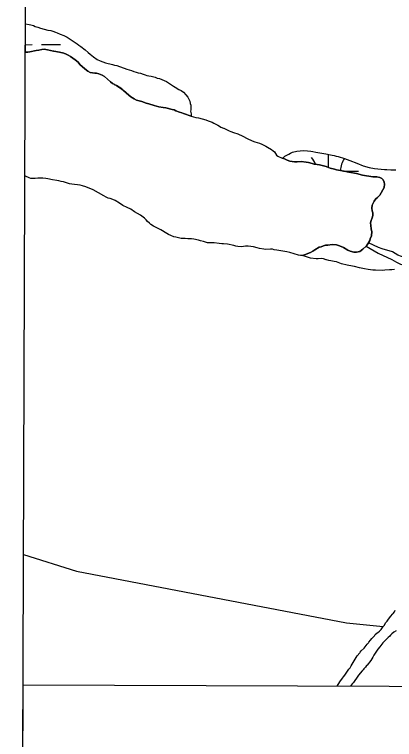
# Model space of a CAD drawing. Extents: x 3146026 to 3183936, y 897894 to 923344.
# Drawn here: x 3150246 to 3150883, y 907250 to 908465 of the extents above; entities that cross this region are included whole.
import ezdxf

# ---------------------------------------------------------------- set-up
doc = ezdxf.new("R2010")
doc.units = 0
for name, color, linetype in [('V-ANNO-SYMB', 7, 'Continuous'), ('V-GRID-FRAM', 7, 'Continuous'), ('V-TOPO-SHOR', 7, 'Continuous'), ('V-WETL-SWMP', 7, 'Continuous')]:
    doc.layers.add(name, color=color, linetype=linetype)

msp = doc.modelspace()

# ---------------------------------------------------------------- linework, layer by layer
at = {"layer": 'V-ANNO-SYMB'}
msp.add_lwpolyline([(3150260.2, 907341.2), (3165911.3, 907284.3), (3165898.4, 903734.3), (3150247.3, 903791.2)], close=True, dxfattribs=at)
at = {"layer": 'V-GRID-FRAM'}
msp.add_lwpolyline([(3150311.9, 921563.1), (3181637, 921462.9), (3181586.7, 903274.3), (3150245.8, 903374.5), (3150311.9, 921563.1)], dxfattribs=at)
at = {"layer": 'V-TOPO-SHOR'}
for points in [[(3150264.1, 908402.4), (3150265.3, 908402.3), (3150268.3, 908402.3), (3150271.5, 908402.5), (3150282.2, 908404.7), (3150286.7, 908405.4), (3150291.6, 908406.8), (3150295.7, 908407), (3150300.9, 908406.2), (3150311.3, 908403.6), (3150311.5, 908403.8), (3150321.3, 908402.2), (3150328.5, 908400.3), (3150332.7, 908398.6), (3150335.7, 908397.2), (3150339.9, 908394.6), (3150347.5, 908389.4), (3150352.4, 908385.5), (3150355.6, 908381.7), (3150363.7, 908374), (3150369, 908370.2), (3150372.9, 908367.9), (3150376.9, 908367.4), (3150380.4, 908366.7), (3150383.6, 908366.7), (3150387.4, 908365.9), (3150392.7, 908363.8), (3150396.6, 908361.5), (3150406.6, 908352.6), (3150410, 908349.8), (3150412.8, 908348.3), (3150413.1, 908347.9), (3150416.8, 908346), (3150426, 908340.3), (3150428.8, 908338), (3150437.6, 908329.8), (3150441.1, 908327), (3150446.4, 908323.7), (3150450.3, 908321.6), (3150459.4, 908319.2), (3150466.6, 908316.8), (3150471, 908315.7), (3150480.3, 908312.6)], [(3150480.3, 908312.6), (3150487.9, 908310.4), (3150495.1, 908309.2), (3150499.5, 908308.7), (3150510.5, 908306.1), (3150513.7, 908305.2), (3150516.5, 908304), (3150522.8, 908301.8), (3150526.2, 908300.4), (3150529.5, 908299.5), (3150542, 908294.8)], [(3150542, 908294.8), (3150549.7, 908292.8), (3150554.3, 908292.1), (3150566.9, 908288.5), (3150570.8, 908287.1), (3150574.1, 908285.7), (3150577.3, 908284.5), (3150580.3, 908283.1), (3150583.3, 908281.2), (3150586.8, 908279.6), (3150589.4, 908277.9), (3150592.1, 908276.5), (3150596.1, 908274.9), (3150597, 908274.6), (3150605.6, 908270.4), (3150608.8, 908269), (3150613, 908267.6), (3150620.2, 908265.4), (3150629, 908261.2), (3150636.2, 908257.4), (3150644.3, 908253.4), (3150648.7, 908251.8), (3150656.8, 908249.4), (3150660.6, 908248), (3150667.3, 908244.4), (3150670.1, 908242.6), (3150676.8, 908238.8), (3150679.6, 908236.9), (3150682.1, 908234.8), (3150685.3, 908229.7), (3150687.6, 908227.6), (3150694.8, 908224.3)], [(3150694.8, 908224.3), (3150698.5, 908223.1), (3150703.2, 908221), (3150707.4, 908219.3), (3150715.7, 908218.3), (3150719.7, 908218.3), (3150726.7, 908218.7), (3150735, 908217.7), (3150738.7, 908217), (3150745.2, 908215.4), (3150748.5, 908214.2), (3150753.4, 908213.9), (3150757.3, 908213.2), (3150764.3, 908211.5), (3150768.5, 908210.3), (3150772.2, 908208.9), (3150775, 908207.7), (3150782.6, 908205.8), (3150785.6, 908204.6), (3150798.6, 908202.5), (3150806.8, 908200.8), (3150819.3, 908198.6), (3150829.3, 908196), (3150847, 908193.3), (3150850.9, 908193.3), (3150853.7, 908193.1), (3150858.3, 908191.9), (3150861.8, 908190.2), (3150864.4, 908188.1), (3150865.7, 908184.4), (3150866.4, 908181.1), (3150865.7, 908175.3), (3150858.4, 908162.6), (3150854.9, 908158.6), (3150852.1, 908156.1), (3150849.3, 908152.6), (3150847.2, 908149.1), (3150845.7, 908145.4), (3150845, 908140.6), (3150845.7, 908136.4), (3150846.6, 908132.9), (3150846.8, 908128.9), (3150846.5, 908125.9), (3150843.7, 908118.5), (3150843, 908115.2), (3150843.2, 908112), (3150844.3, 908105.2), (3150845.2, 908101.3), (3150844.5, 908094), (3150842.6, 908089.4), (3150841.6, 908086.4), (3150840.2, 908083.6), (3150839.6, 908082.5)], [(3150728.9, 908061.5), (3150725.7, 908061.5), (3150722.2, 908062), (3150707.6, 908066.5), (3150702.5, 908067.3), (3150699.4, 908068), (3150686, 908070.4), (3150681.6, 908070.9), (3150678.3, 908071.6), (3150675.3, 908071.8), (3150667.4, 908071.4), (3150664.1, 908071.7), (3150656.9, 908073.1), (3150653, 908074.3), (3150646.7, 908075.7), (3150642.3, 908076.5), (3150637.6, 908077), (3150633.5, 908077), (3150630, 908076.5), (3150626.9, 908075.9), (3150620.2, 908076.4), (3150616.9, 908076.9), (3150613.5, 908077.8), (3150603.2, 908080.2), (3150596.5, 908080.7), (3150593.3, 908080.7), (3150589.1, 908081.4), (3150580.9, 908082.4), (3150572.8, 908082.7), (3150569.5, 908082.7), (3150569.3, 908082.5), (3150562.8, 908084.6), (3150557.7, 908085.6), (3150554.5, 908086.8), (3150546.6, 908088.7), (3150542.4, 908089.2), (3150536.3, 908089.2), (3150532.1, 908089.7), (3150525.4, 908089.7), (3150516.6, 908091.7), (3150513.1, 908092.6), (3150508.2, 908094.5), (3150504, 908096.4), (3150501.3, 908098.3), (3150491.1, 908104.4), (3150485.7, 908107.2), (3150478.8, 908110.5), (3150474.6, 908113.1), (3150472.3, 908115.2), (3150468.8, 908118), (3150466.8, 908120.8), (3150463.8, 908123.6), (3150461.4, 908125.7), (3150457.3, 908129), (3150447.3, 908134.6), (3150440.8, 908138.9), (3150434.6, 908141.9), (3150427.4, 908145), (3150421.8, 908149), (3150414.6, 908153.7), (3150410.7, 908155.3), (3150406.3, 908156.8), (3150402.8, 908157.2), (3150399.6, 908158.9), (3150395.6, 908161.2), (3150377.5, 908171.1), (3150365.7, 908176.3), (3150359.7, 908178.2), (3150355.7, 908179.2), (3150341.8, 908180.6), (3150337.8, 908181.6), (3150327.9, 908184.9), (3150323.9, 908185.4), (3150320.4, 908186.4), (3150316.7, 908187.1), (3150309.3, 908188.1), (3150301.6, 908189.7), (3150298.6, 908190.2), (3150293.5, 908190.7), (3150285.1, 908190.8), (3150280.7, 908190.3), (3150273.2, 908190.6), (3150270.2, 908191.6), (3150264.2, 908194.4), (3150263.3, 908194.8)], [(3150839.6, 908082.5), (3150838.4, 908080.6), (3150836, 908077.6), (3150835.5, 908077.1)], [(3151012.5, 908068.2), (3150986.7, 908059.9), (3150965.8, 908056.2), (3150950, 908056.1), (3150936.9, 908057.4), (3150904.2, 908057.7), (3150895.1, 908059.5), (3150888.5, 908061.9), (3150879.6, 908067.3), (3150862.3, 908072.2), (3150856.3, 908074.4), (3150839.6, 908082.5)], [(3150835.5, 908077.1), (3150830.2, 908071.8), (3150824.8, 908067.9), (3150819.2, 908066.8), (3150815.2, 908066.8), (3150808.7, 908068.5), (3150805, 908070.1), (3150797.4, 908074.8), (3150793.7, 908076.5), (3150789, 908078.1), (3150785.8, 908079.1), (3150778.8, 908079.8), (3150771.6, 908078.7), (3150767.4, 908078.5), (3150764.2, 908077.6), (3150760.2, 908076), (3150756.9, 908075.1), (3150749.7, 908070.9), (3150746.4, 908068.6), (3150742.5, 908066.3), (3150732, 908062.2), (3150728.9, 908061.5)], [(3150835.5, 908077.1), (3150855.7, 908065.3), (3150878.5, 908054.7), (3150886.6, 908050.1), (3150893.2, 908046.9), (3150899.2, 908044.8), (3150906.2, 908043.6), (3150912.8, 908043), (3150916.8, 908042.9), (3150933.8, 908043.8), (3150956.8, 908045.7), (3150972.9, 908048.6), (3150990.2, 908053.5), (3150996.4, 908054.2), (3151006, 908054.9)], [(3150261, 907559.7), (3150349.7, 907532.1), (3150802.4, 907445.6), (3150864.4, 907439.5)], [(3150787, 907339.3), (3150787, 907339.3), (3150791.3, 907346.5), (3150795.9, 907352.8), (3150797.6, 907354.6), (3150799.7, 907357.8), (3150800.9, 907359.2), (3150806.7, 907367.8), (3150808.6, 907369.9), (3150810.3, 907373.1), (3150813.8, 907378.9), (3150820.6, 907390), (3150825, 907395.1), (3150825.5, 907396.1), (3150827.4, 907398.4), (3150832.3, 907403.2), (3150837.5, 907409.9), (3150839.3, 907411.8), (3150840.3, 907413.2), (3150843.1, 907416.4), (3150845.4, 907419.4), (3150846.4, 907420.3), (3150847.8, 907422.2), (3150849.4, 907423.8), (3150850.8, 907425.7), (3150854.3, 907428.9), (3150855.3, 907429.4), (3150857.8, 907431.2), (3150860.9, 907434.4), (3150864.4, 907439.5), (3150866, 907441.2), (3150868.8, 907445.8), (3150871, 907448.1), (3150871.9, 907450), (3150873.1, 907451.6), (3150876.8, 907456.4), (3150879.9, 907459.9), (3150880.8, 907461.3), (3150882.9, 907463.8), (3150884.3, 907466.4)], [(3150885.7, 907432.1), (3150882.2, 907429.8), (3150878.7, 907427.1), (3150876.5, 907424.5), (3150875.1, 907423.1), (3150872.3, 907420.8), (3150869.5, 907418.1), (3150867.2, 907415.3), (3150863.7, 907411.6), (3150858.3, 907404.9), (3150855.2, 907401.4), (3150854.3, 907399.5), (3150852.9, 907397.7), (3150848.4, 907391), (3150846.8, 907387.7), (3150843.3, 907382.2), (3150837.2, 907374.5), (3150836.2, 907373.6), (3150834.6, 907371.3), (3150831.8, 907368.5), (3150830.4, 907366.4), (3150828.7, 907364.8), (3150822.9, 907357.4), (3150821.9, 907355.8), (3150814.2, 907345.1), (3150812.8, 907343.8), (3150810, 907340.1), (3150809.5, 907339.2)]]:
    msp.add_lwpolyline(points, dxfattribs=at)
at = {"layer": 'V-WETL-SWMP'}
for p, q in [((3150264.1, 908402.4), (3150264.2, 908449.4)), ((3150264.2, 908449.4), (3150270.4, 908448.5)), ((3150270.4, 908448.5), (3150273.4, 908447.8)), ((3150273.4, 908447.8), (3150277.6, 908446.6)), ((3150277.6, 908446.6), (3150280.6, 908445.4)), ((3150280.6, 908445.4), (3150284.8, 908444.2)), ((3150284.8, 908444.2), (3150289.5, 908442.6)), ((3150289.5, 908442.6), (3150301.5, 908438.8)), ((3150301.5, 908438.8), (3150306.9, 908438.3)), ((3150306.9, 908438.3), (3150310.1, 908437.6)), ((3150310.1, 908437.6), (3150314.8, 908435.5)), ((3150314.8, 908435.5), (3150317.1, 908434.7)), ((3150317.1, 908434.7), (3150322.4, 908432.4)), ((3150322.4, 908432.4), (3150328.7, 908430)), ((3150328.7, 908430), (3150334.2, 908427.2)), ((3150334.2, 908427.2), (3150344.2, 908420.6)), ((3150264.1, 908414.6), (3150275.2, 908414.8)), ((3150291.2, 908414.9), (3150323.2, 908415.2)), ((3150344.2, 908420.6), (3150350.7, 908415.9)), ((3150350.7, 908415.9), (3150353.7, 908414)), ((3150353.7, 908414), (3150356.9, 908411.7)), ((3150356.9, 908411.7), (3150364.3, 908405.8)), ((3150265.3, 908402.3), (3150264.1, 908402.4)), ((3150268.3, 908402.3), (3150265.3, 908402.3)), ((3150271.5, 908402.5), (3150268.3, 908402.3)), ((3150282.2, 908404.7), (3150271.5, 908402.5)), ((3150286.7, 908405.4), (3150282.2, 908404.7)), ((3150291.6, 908406.8), (3150286.7, 908405.4)), ((3150295.7, 908407), (3150291.6, 908406.8)), ((3150300.9, 908406.2), (3150295.7, 908407)), ((3150311.3, 908403.6), (3150300.9, 908406.2)), ((3150311.5, 908403.8), (3150311.3, 908403.6)), ((3150321.3, 908402.2), (3150311.5, 908403.8)), ((3150328.5, 908400.3), (3150321.3, 908402.2)), ((3150332.7, 908398.6), (3150328.5, 908400.3)), ((3150335.7, 908397.2), (3150332.7, 908398.6)), ((3150339.9, 908394.6), (3150335.7, 908397.2)), ((3150364.3, 908405.8), (3150369.2, 908401.6)), ((3150369.2, 908401.6), (3150372.9, 908398.8)), ((3150372.9, 908398.8), (3150375.4, 908396.5)), ((3150347.5, 908389.4), (3150339.9, 908394.6)), ((3150352.4, 908385.5), (3150347.5, 908389.4)), ((3150355.6, 908381.7), (3150352.4, 908385.5)), ((3150375.4, 908396.5), (3150378.2, 908394.4)), ((3150378.2, 908394.4), (3150384.7, 908390.1)), ((3150384.7, 908390.1), (3150389.6, 908387.5)), ((3150389.6, 908387.5), (3150398.4, 908384.5)), ((3150363.7, 908374), (3150355.6, 908381.7)), ((3150369, 908370.2), (3150363.7, 908374)), ((3150398.4, 908384.5), (3150410, 908381.6)), ((3150410, 908381.6), (3150413.3, 908380.4)), ((3150413.3, 908380.4), (3150417.7, 908379.5)), ((3150417.7, 908379.5), (3150434.4, 908373.6)), ((3150434.4, 908373.6), (3150442.3, 908371.2)), ((3150372.9, 908367.9), (3150369, 908370.2)), ((3150376.9, 908367.4), (3150372.9, 908367.9)), ((3150380.4, 908366.7), (3150376.9, 908367.4)), ((3150383.6, 908366.7), (3150380.4, 908366.7)), ((3150387.4, 908365.9), (3150383.6, 908366.7)), ((3150392.7, 908363.8), (3150387.4, 908365.9)), ((3150396.6, 908361.5), (3150392.7, 908363.8)), ((3150406.6, 908352.6), (3150396.6, 908361.5)), ((3150442.3, 908371.2), (3150446.2, 908369.8)), ((3150446.2, 908369.8), (3150449.7, 908368.8)), ((3150449.7, 908368.8), (3150453.4, 908367.6)), ((3150453.4, 908367.6), (3150457.1, 908366.7)), ((3150457.1, 908366.7), (3150461.5, 908365)), ((3150461.5, 908365), (3150464.8, 908364.1)), ((3150464.8, 908364.1), (3150467.6, 908362.9)), ((3150467.6, 908362.9), (3150471, 908362.2)), ((3150471, 908362.2), (3150474.8, 908361.7)), ((3150474.8, 908361.7), (3150481.7, 908360)), ((3150410, 908349.8), (3150406.6, 908352.6)), ((3150412.8, 908348.3), (3150410, 908349.8)), ((3150481.7, 908360), (3150485, 908358.8)), ((3150485, 908358.8), (3150488.9, 908357.9)), ((3150488.9, 908357.9), (3150497, 908354.8)), ((3150497, 908354.8), (3150501, 908352.7)), ((3150501, 908352.7), (3150512.6, 908345.4)), ((3150413.1, 908347.9), (3150412.8, 908348.3)), ((3150416.8, 908346), (3150413.1, 908347.9)), ((3150426, 908340.4), (3150416.8, 908346)), ((3150428.8, 908338), (3150426, 908340.4)), ((3150437.6, 908329.8), (3150428.8, 908338)), ((3150512.6, 908345.4), (3150515.1, 908343.5)), ((3150515.1, 908343.5), (3150521.6, 908339.5)), ((3150521.6, 908339.5), (3150525.1, 908338.1)), ((3150525.1, 908338.1), (3150529, 908335.1)), ((3150441.1, 908327), (3150437.6, 908329.8)), ((3150446.4, 908323.7), (3150441.1, 908327)), ((3150529, 908335.1), (3150533.4, 908330.8)), ((3150533.4, 908330.8), (3150536.4, 908326.9)), ((3150536.4, 908326.9), (3150539.9, 908320.1)), ((3150450.3, 908321.6), (3150446.4, 908323.7)), ((3150459.4, 908319.2), (3150450.3, 908321.6)), ((3150466.6, 908316.8), (3150459.4, 908319.2)), ((3150471, 908315.7), (3150466.6, 908316.8)), ((3150480.3, 908312.6), (3150471, 908315.7)), ((3150487.9, 908310.4), (3150480.3, 908312.6)), ((3150539.9, 908320.1), (3150540.5, 908316.2)), ((3150540.5, 908316.2), (3150541.4, 908313.1)), ((3150541.4, 908313.1), (3150541.6, 908305.7)), ((3150495.1, 908309.2), (3150487.9, 908310.4)), ((3150499.5, 908308.7), (3150495.1, 908309.2)), ((3150510.5, 908306.1), (3150499.5, 908308.7)), ((3150513.7, 908305.2), (3150510.5, 908306.1)), ((3150516.5, 908304), (3150513.7, 908305.2)), ((3150522.8, 908301.8), (3150516.5, 908304)), ((3150526.2, 908300.4), (3150522.8, 908301.8)), ((3150529.5, 908299.5), (3150526.2, 908300.4)), ((3150541.6, 908305.7), (3150541.1, 908303.1)), ((3150541.1, 908303.1), (3150542, 908298.7)), ((3150542, 908294.8), (3150529.5, 908299.5)), ((3150542, 908298.7), (3150542, 908294.8)), ((3150772.6, 908208.7), (3150772.3, 908230.8)), ((3150797.4, 908202.7), (3150822.6, 908202.9))]:
    msp.add_line(p, q, dxfattribs=at)
for points in [[(3150835.5, 908077.1), (3150836, 908077.6), (3150838.4, 908080.6), (3150839.6, 908082.5), (3150840.2, 908083.6), (3150841.6, 908086.4), (3150842.6, 908089.4), (3150844.5, 908094), (3150845.2, 908101.3), (3150844.3, 908105.2), (3150843.2, 908112), (3150843, 908115.2), (3150843.7, 908118.5), (3150846.5, 908125.9), (3150846.8, 908128.9), (3150846.6, 908132.9), (3150845.7, 908136.4), (3150845, 908140.6), (3150845.7, 908145.4), (3150847.2, 908149.1), (3150849.3, 908152.6), (3150852.1, 908156.1), (3150854.9, 908158.6), (3150858.4, 908162.6), (3150865.7, 908175.3), (3150866.4, 908181.1), (3150865.7, 908184.4), (3150864.4, 908188.1), (3150861.8, 908190.2), (3150858.3, 908191.9), (3150853.7, 908193.1), (3150850.9, 908193.3), (3150847, 908193.3), (3150829.3, 908196), (3150819.3, 908198.6), (3150806.8, 908200.8), (3150798.6, 908202.5), (3150785.6, 908204.6), (3150782.6, 908205.8), (3150775, 908207.7), (3150772.2, 908208.9), (3150768.5, 908210.3), (3150764.3, 908211.5), (3150757.3, 908213.2), (3150753.4, 908213.9), (3150748.5, 908214.2), (3150745.2, 908215.4), (3150738.7, 908217), (3150735, 908217.7), (3150726.7, 908218.7), (3150719.7, 908218.3), (3150715.7, 908218.3), (3150707.4, 908219.3), (3150703.2, 908221), (3150698.5, 908223.1), (3150694.8, 908224.3), (3150696.5, 908225), (3150699.3, 908227.5), (3150702.8, 908229.3), (3150705.8, 908231.4), (3150708.8, 908233), (3150711.9, 908234.2), (3150719.6, 908236), (3150724.7, 908236.6), (3150730.5, 908237.1), (3150737.2, 908236.8), (3150743, 908236.3), (3150746.1, 908235.8), (3150751.4, 908234.6), (3150767.9, 908231.7), (3150778.8, 908229.3), (3150781.8, 908229.1), (3150785.5, 908227.9), (3150788.6, 908227.2), (3150799.5, 908223.9), (3150803.7, 908222.2), (3150808.5, 908220.5), (3150819.9, 908216.1), (3150830.6, 908211.3), (3150840.8, 908208.5), (3150849.8, 908207), (3150866.6, 908205.5), (3150870.3, 908205.5), (3150876.8, 908204.8), (3150881.7, 908205), (3150885.4, 908205)], [(3150883.4, 908037.5), (3150878.6, 908037.3), (3150874.6, 908037.4), (3150866.9, 908036.5), (3150862.7, 908036.3), (3150851.3, 908036.6), (3150846.9, 908036.4), (3150839, 908037.6), (3150833, 908038.8), (3150824.2, 908040.7), (3150816.3, 908042.6), (3150812.5, 908043.1), (3150803.7, 908045), (3150794.2, 908047.4), (3150791.2, 908048.3), (3150785.6, 908050.5), (3150781.7, 908051), (3150776.3, 908052.1), (3150773.1, 908052.6), (3150768.9, 908053.8), (3150768.4, 908053.8), (3150764.2, 908055.5), (3150760.5, 908056.2), (3150755.4, 908055.5), (3150751.5, 908055.6), (3150742.2, 908056.8), (3150728.9, 908061.5), (3150732, 908062.2), (3150742.5, 908066.3), (3150746.4, 908068.6), (3150749.7, 908070.9), (3150756.9, 908075.1), (3150760.2, 908076), (3150764.2, 908077.6), (3150767.4, 908078.5), (3150771.6, 908078.7), (3150778.8, 908079.8)], [(3150778.8, 908079.8), (3150785.8, 908079.1), (3150789, 908078.1), (3150793.7, 908076.5), (3150797.4, 908074.8), (3150805, 908070.1), (3150808.7, 908068.5), (3150815.2, 908066.8), (3150819.2, 908066.8), (3150824.8, 908067.9), (3150830.2, 908071.8), (3150835.5, 908077.1)]]:
    msp.add_lwpolyline(points, dxfattribs=at)
for centre, start, end in [((3150717.4, 908202.4), 19.4019, 41.3429), ((3150827.9, 908203.5), 144.4464, 179.9593)]:
    msp.add_arc(centre, 35.2, start, end, dxfattribs=at)

doc.saveas('drawing.dxf')
